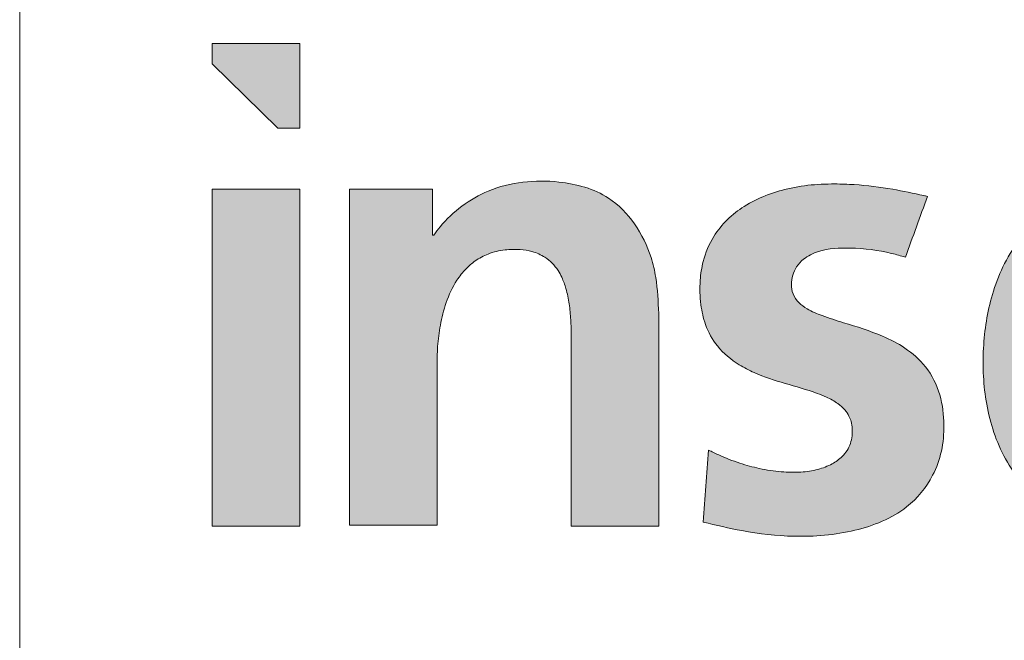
# Model space of a CAD drawing. Header units: millimetres. Extents: x 450 to 25135, y 150 to 17673.
# Tile 265 of 463: x 19530 to 20098, y 516 to 874. Entities that reach past the tile are written whole.
import ezdxf

# ---------------------------------------------------------------- set-up
doc = ezdxf.new("R2010")
doc.units = ezdxf.units.MM
doc.linetypes.add('SLD-Continua', pattern=[0])

# ---------------------------------------------------------------- blocks, each defined once
blk = doc.blocks.new('LOGO_sombreado_1')
at = {"linetype": 'Continuous', "ltscale": 30}
for points in [[(161.38, 442.35), (161.38, 491.05), (110.74, 491.05), (110.74, 479.31), (148.69, 442.35)], [(161.36, 407.01), (110.74, 407.01), (110.74, 212.7), (161.36, 212.7)]]:
    blk.add_hatch(color=7, dxfattribs=at).paths.add_polyline_path(points, flags=0)
h = blk.add_hatch(color=7, dxfattribs=at)
edge = h.paths.add_edge_path(flags=0)
edge.add_line((189.95, 213.23), (240.57, 213.23))
edge.add_line((240.57, 213.23), (240.57, 308.08))
edge.add_spline(control_points=[(240.57, 308.08), (240.58, 308.84), (240.6, 311.55), (240.92, 318.4), (242.29, 328.93), (245.47, 342), (250.62, 353.09), (256.74, 360.94), (262.81, 366.17), (270.34, 370.23), (279.29, 372.32), (287.89, 372.49), (295.78, 371.26), (303.84, 367.82), (309.43, 362.01), (312.97, 355.53), (315.31, 349.08), (316.94, 340.82), (317.72, 332.22), (317.98, 323.89), (317.98, 318.62), (317.98, 315.88)], knot_values=[0, 0, 0, 0, 0.014108, 0.050137, 0.12665, 0.210017, 0.297932, 0.350316, 0.392835, 0.445136, 0.506872, 0.560743, 0.603219, 0.653697, 0.720022, 0.747327, 0.789984, 0.846083, 0.902618, 0.949361, 1, 1, 1, 1], weights=[1, 1, 1, 1, 1, 1, 1, 1, 1, 1, 1, 1, 1, 1, 1, 1, 1, 1, 1, 1, 1, 1], degree=3, periodic=0)
edge.add_line((317.98, 315.88), (317.98, 212.7))
edge.add_line((317.98, 212.7), (368.4, 212.7))
edge.add_line((368.4, 212.7), (368.4, 335.35))
edge.add_spline(control_points=[(368.4, 335.35), (368.11, 342.32), (367.65, 353.26), (362.06, 377.51), (345.15, 403.57), (307.29, 413.76), (270.96, 410.02), (247.9, 393.06), (239.84, 382.19), (238.65, 380.59)], knot_values=[4, 4, 4, 4, 4.111727, 4.175295, 4.401008, 4.562165, 4.782362, 4.967907, 5, 5, 5, 5], weights=[1, 1, 1, 1, 1, 1, 1, 1, 1, 1], degree=3, periodic=0)
edge.add_line((238.65, 380.59), (237.98, 380.59))
edge.add_line((237.98, 380.59), (237.98, 407.01))
edge.add_line((237.98, 407.01), (189.95, 407.01))
edge.add_line((189.95, 407.01), (189.95, 213.23))
h = blk.add_hatch(color=7, dxfattribs=at)
edge = h.paths.add_edge_path(flags=0)
edge.add_spline(control_points=[(394.12, 215.01), (401.54, 213.22), (418.74, 209.06), (448.19, 205.68), (481, 208.44), (510.52, 219.88), (526.09, 238.89), (532.17, 255.87), (533.5, 271.76), (531.57, 288.8), (523.65, 304.74), (511.16, 315.66), (494.94, 323.97), (478.51, 328.99), (463.76, 333.51), (454.97, 337.23), (449.05, 341.37), (445.53, 346.31), (444.82, 352.06), (445.56, 357.42), (447.82, 362.58), (452.65, 367.78), (463.21, 372.82), (480.93, 373.59), (497.79, 371.59), (508.11, 368.61), (510.73, 367.86)], knot_values=[2, 2, 2, 2, 2.059912, 2.138972, 2.231529, 2.317091, 2.37896, 2.41776, 2.457291, 2.503214, 2.550983, 2.593172, 2.631209, 2.693415, 2.727668, 2.75244, 2.768008, 2.784005, 2.798244, 2.812447, 2.826168, 2.841745, 2.867174, 2.915736, 2.97856, 3, 3, 3, 3], weights=[1, 1, 1, 1, 1, 1, 1, 1, 1, 1, 1, 1, 1, 1, 1, 1, 1, 1, 1, 1, 1, 1, 1, 1, 1, 1, 1], degree=3, periodic=0)
edge.add_line((510.73, 367.86), (523.52, 402.93))
edge.add_spline(control_points=[(523.52, 402.93), (522.79, 403.08), (516.12, 404.52), (502.16, 407.58), (484.97, 409.69), (468.58, 410.26), (454.44, 409.67), (441.06, 407.16), (428.71, 403.12), (417.95, 397.79), (407.69, 389.81), (399.11, 379.2), (393.98, 366.96), (391.89, 353.48), (392.31, 341.16), (395.09, 328.03), (402.1, 315.35), (412.73, 306.53), (426.19, 299.73), (441.44, 294.77), (455.63, 290.97), (465.8, 286.95), (471.38, 283.95), (475.75, 280.11), (478.2, 276.46), (479.65, 272.78), (480.2, 268.9), (480.1, 264.61), (479.19, 260.3), (477.23, 256.21), (473.82, 252), (468.16, 248.01), (459.99, 245), (450.04, 243.46), (438.63, 243.84), (426.82, 245.6), (414.75, 248.94), (405.01, 252.71), (399.11, 255.57), (397.13, 256.53)], knot_values=[0, 0, 0, 0, 0.005653, 0.051977, 0.108664, 0.137127, 0.176746, 0.216073, 0.24029, 0.2755, 0.306859, 0.338493, 0.378336, 0.406147, 0.441816, 0.471537, 0.507617, 0.549768, 0.574349, 0.622211, 0.671374, 0.68606, 0.705384, 0.71922, 0.729875, 0.738587, 0.749066, 0.759494, 0.771085, 0.782308, 0.793676, 0.811965, 0.834198, 0.859455, 0.888117, 0.920718, 0.950113, 0.983265, 1, 1, 1, 1], weights=[1, 1, 1, 1, 1, 1, 1, 1, 1, 1, 1, 1, 1, 1, 1, 1, 1, 1, 1, 1, 1, 1, 1, 1, 1, 1, 1, 1, 1, 1, 1, 1, 1, 1, 1, 1, 1, 1, 1, 1], degree=3, periodic=0)
edge.add_line((397.13, 256.53), (394.12, 215.01))
h = blk.add_hatch(color=7, dxfattribs=at)
edge = h.paths.add_edge_path(flags=0)
edge.add_spline(control_points=[(738.21, 292.78), (738.03, 301.42), (737.64, 318.94), (733.45, 345.44), (725.03, 368.83), (709.14, 391.22), (681.3, 407.94), (648.59, 411.33), (622.36, 408.26), (598.71, 399.78), (575.45, 380.71), (560.3, 349.57), (554.84, 317.06), (555.99, 284.5), (565.55, 252.28), (586.75, 226.16), (617.74, 210.21), (655.38, 205.29), (692.9, 208.09), (715.16, 218.2), (723.96, 222.19)], knot_values=[2, 2, 2, 2, 2.046636, 2.094673, 2.144469, 2.179489, 2.241297, 2.312824, 2.353394, 2.38323, 2.447727, 2.509726, 2.566319, 2.624545, 2.684606, 2.744772, 2.800798, 2.868547, 2.948019, 3, 3, 3, 3], weights=[1, 1, 1, 1, 1, 1, 1, 1, 1, 1, 1, 1, 1, 1, 1, 1, 1, 1, 1, 1, 1], degree=3, periodic=0)
edge.add_line((723.96, 222.19), (723.96, 263.31))
edge.add_spline(control_points=[(723.96, 263.31), (720.85, 261.62), (714.22, 257.99), (703.05, 252.82), (690.42, 248.19), (676.2, 244.77), (662.77, 243.46), (649.69, 243.97), (638.38, 246.36), (628.24, 250.8), (619.27, 257.18), (611.91, 265.77), (606.87, 276.31), (604.82, 284.81), (604.08, 290.25), (603.93, 292.19), (603.88, 292.78)], knot_values=[0, 0, 0, 0, 0.070474, 0.150335, 0.244816, 0.33762, 0.440531, 0.512328, 0.597394, 0.66882, 0.731042, 0.815182, 0.890714, 0.961299, 0.988276, 1, 1, 1, 1], weights=[1, 1, 1, 1, 1, 1, 1, 1, 1, 1, 1, 1, 1, 1, 1, 1, 1], degree=3, periodic=0)
edge.add_line((603.88, 292.78), (738.21, 292.78))
edge = h.paths.add_edge_path(flags=0)
edge.add_spline(control_points=[(603.88, 327.48), (603.96, 328.27), (604.2, 330.78), (604.96, 335.71), (607.05, 344.32), (611.74, 354.87), (620.43, 364.67), (630.47, 370.32), (639.48, 372.6), (647.25, 373.27), (655.77, 373.02), (666.87, 370.44), (678.46, 362.27), (685.39, 350.31), (688.85, 338.45), (689.56, 331.12), (689.91, 327.48)], knot_values=[0, 0, 0, 0, 0.017075, 0.053986, 0.106701, 0.206715, 0.298238, 0.38232, 0.449502, 0.495974, 0.549057, 0.631866, 0.736734, 0.842394, 0.921775, 1, 1, 1, 1], weights=[1, 1, 1, 1, 1, 1, 1, 1, 1, 1, 1, 1, 1, 1, 1, 1, 1], degree=3, periodic=0)
edge.add_line((689.91, 327.48), (603.88, 327.48))
at = {"color": 7, "linetype": 'SLD-Continua', "lineweight": 18, "ltscale": 30}
for p, q in [((110.74, 491.05), (110.74, 479.31)), ((161.38, 491.05), (110.74, 491.05)), ((161.38, 491.05), (161.38, 442.35)), ((110.74, 479.31), (148.69, 442.35)), ((148.69, 442.35), (161.38, 442.35)), ((110.74, 212.7), (110.74, 407.01)), ((110.74, 407.01), (161.36, 407.01)), ((161.36, 407.01), (161.36, 212.7)), ((161.36, 212.7), (110.74, 212.7))]:
    blk.add_line(p, q, dxfattribs=at)
at = {"color": 8, "linetype": 'Continuous', "lineweight": 0, "ltscale": 30, "true_color": 0x808080}
for points, knots in [([(368.4, 335.35), (368.11, 342.32), (367.65, 353.26), (362.06, 377.51), (345.15, 403.57), (307.29, 413.76), (270.96, 410.02), (247.9, 393.06), (239.84, 382.19), (238.65, 380.59)], [4, 4, 4, 4, 4.111727, 4.175295, 4.401008, 4.562165, 4.782362, 4.967907, 5, 5, 5, 5]), ([(523.52, 402.93), (522.79, 403.08), (516.12, 404.52), (502.16, 407.58), (484.97, 409.69), (468.58, 410.26), (454.44, 409.67), (441.06, 407.16), (428.71, 403.12), (417.95, 397.79), (407.69, 389.81), (399.11, 379.2), (393.98, 366.96), (391.89, 353.48), (392.31, 341.16), (395.09, 328.03), (402.1, 315.35), (412.73, 306.53), (426.19, 299.73), (441.44, 294.77), (455.63, 290.97), (465.8, 286.95), (471.38, 283.95), (475.75, 280.11), (478.2, 276.46), (479.65, 272.78), (480.2, 268.9), (480.1, 264.61), (479.19, 260.3), (477.23, 256.21), (473.82, 252), (468.16, 248.01), (459.99, 245), (450.04, 243.46), (438.63, 243.84), (426.82, 245.6), (414.75, 248.94), (405.01, 252.71), (399.11, 255.57), (397.13, 256.53)], [0, 0, 0, 0, 0.005653, 0.051977, 0.108664, 0.137127, 0.176746, 0.216073, 0.24029, 0.2755, 0.306859, 0.338493, 0.378336, 0.406147, 0.441816, 0.471537, 0.507617, 0.549768, 0.574349, 0.622211, 0.671374, 0.68606, 0.705384, 0.71922, 0.729875, 0.738587, 0.749066, 0.759494, 0.771085, 0.782308, 0.793676, 0.811965, 0.834198, 0.859455, 0.888117, 0.920718, 0.950113, 0.983265, 1, 1, 1, 1]), ([(738.21, 292.78), (738.03, 301.42), (737.64, 318.94), (733.45, 345.44), (725.03, 368.83), (709.14, 391.22), (681.3, 407.94), (648.59, 411.33), (622.36, 408.26), (598.71, 399.78), (575.45, 380.71), (560.3, 349.57), (554.84, 317.06), (555.99, 284.5), (565.55, 252.28), (586.75, 226.16), (617.74, 210.21), (655.38, 205.29), (692.9, 208.09), (715.16, 218.2), (723.96, 222.19)], [2, 2, 2, 2, 2.046636, 2.094673, 2.144469, 2.179489, 2.241297, 2.312824, 2.353394, 2.38323, 2.447727, 2.509726, 2.566319, 2.624545, 2.684606, 2.744772, 2.800798, 2.868547, 2.948019, 3, 3, 3, 3]), ([(240.57, 308.08), (240.58, 308.84), (240.6, 311.55), (240.92, 318.4), (242.29, 328.93), (245.47, 342), (250.62, 353.09), (256.74, 360.94), (262.81, 366.17), (270.34, 370.23), (279.29, 372.32), (287.89, 372.49), (295.78, 371.26), (303.84, 367.82), (309.43, 362.01), (312.97, 355.53), (315.31, 349.08), (316.94, 340.82), (317.72, 332.22), (317.98, 323.89), (317.98, 318.62), (317.98, 315.88)], [0, 0, 0, 0, 0.014108, 0.050137, 0.12665, 0.210017, 0.297932, 0.350316, 0.392835, 0.445136, 0.506872, 0.560743, 0.603219, 0.653697, 0.720022, 0.747327, 0.789984, 0.846083, 0.902618, 0.949361, 1, 1, 1, 1]), ([(394.12, 215.01), (401.54, 213.22), (418.74, 209.06), (448.19, 205.68), (481, 208.44), (510.52, 219.88), (526.09, 238.89), (532.17, 255.87), (533.5, 271.76), (531.57, 288.8), (523.65, 304.74), (511.16, 315.66), (494.94, 323.97), (478.51, 328.99), (463.76, 333.51), (454.97, 337.23), (449.05, 341.37), (445.53, 346.31), (444.82, 352.06), (445.56, 357.42), (447.82, 362.58), (452.65, 367.78), (463.21, 372.82), (480.93, 373.59), (497.79, 371.59), (508.11, 368.61), (510.73, 367.86)], [2, 2, 2, 2, 2.059912, 2.138972, 2.231529, 2.317091, 2.37896, 2.41776, 2.457291, 2.503214, 2.550983, 2.593172, 2.631209, 2.693415, 2.727668, 2.75244, 2.768008, 2.784005, 2.798244, 2.812447, 2.826168, 2.841745, 2.867174, 2.915736, 2.97856, 3, 3, 3, 3])]:
    blk.add_open_spline(points, degree=3, knots=knots, dxfattribs=at)
for points in [[(237.98, 407.01), (221.97, 407.01), (205.96, 407.01), (189.95, 407.01)], [(189.95, 407.01), (189.95, 342.41), (189.95, 277.82), (189.95, 213.23)], [(237.98, 380.59), (237.98, 389.39), (237.98, 398.2), (237.98, 407.01)], [(510.73, 367.86), (515, 379.55), (519.26, 391.24), (523.52, 402.93)], [(238.65, 380.59), (238.43, 380.59), (238.21, 380.59), (237.98, 380.59)], [(368.4, 212.7), (368.4, 253.58), (368.4, 294.46), (368.4, 335.35)], [(317.98, 315.88), (317.98, 281.49), (317.98, 247.09), (317.98, 212.7)], [(240.57, 213.23), (240.57, 244.84), (240.57, 276.46), (240.57, 308.08)], [(397.13, 256.53), (396.13, 242.69), (395.13, 228.85), (394.12, 215.01)], [(189.95, 213.23), (206.83, 213.23), (223.7, 213.23), (240.57, 213.23)], [(317.98, 212.7), (334.79, 212.7), (351.59, 212.7), (368.4, 212.7)]]:
    blk.add_open_spline(points, degree=3, dxfattribs=at)

msp = doc.modelspace()

# ---------------------------------------------------------------- linework, layer by layer
at = {"color": 7, "linetype": 'SLD-Continua', "lineweight": 18, "ltscale": 30}
msp.add_line((19530, 1650), (19530, 300), dxfattribs=at)

# ---------------------------------------------------------------- block references
at = {"color": 7, "linetype": 'Continuous', "ltscale": 30}
msp.add_blockref('LOGO_sombreado_1', (19530.29, 368.94), dxfattribs=at)

doc.saveas('drawing.dxf')
